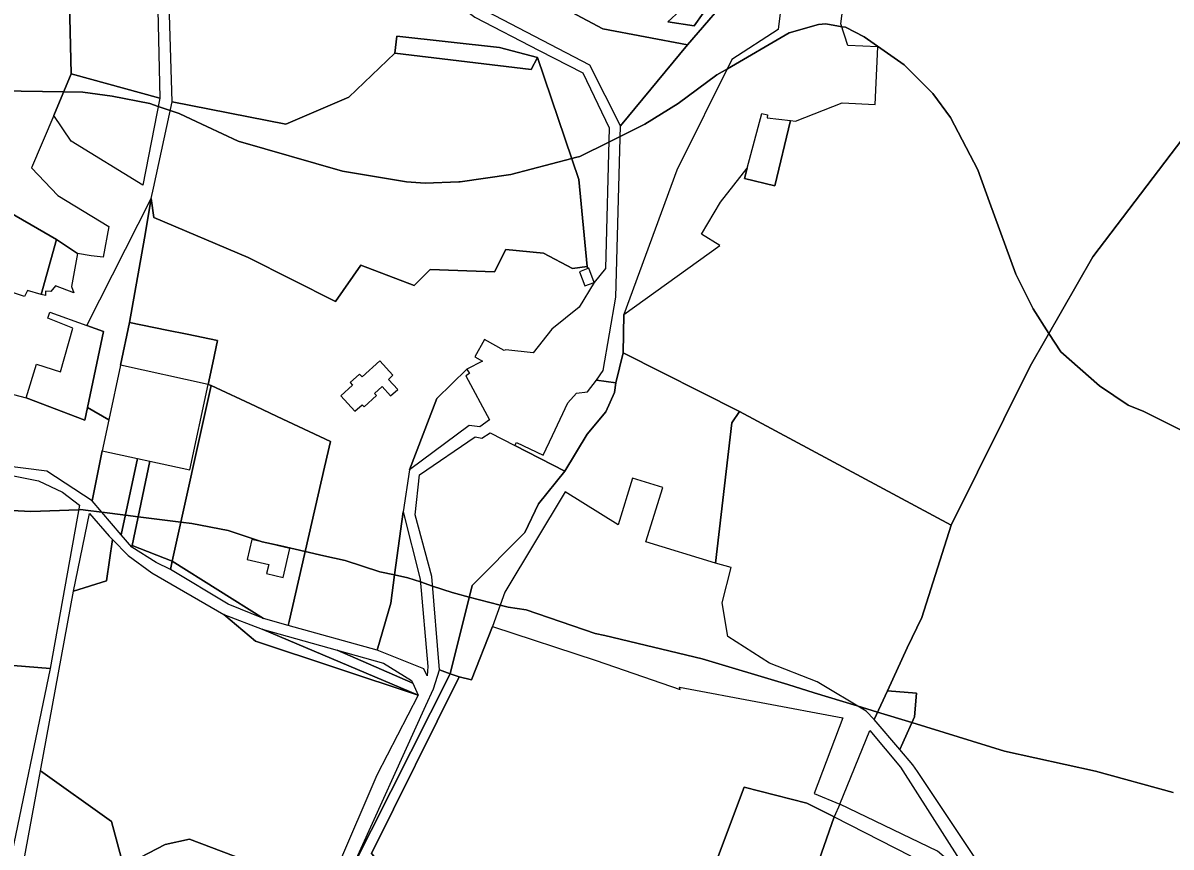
# Model space of a CAD drawing. Extents: x -477304 to -465429, y -1159113 to -1149210.
# Drawn here: x -471945 to -471580.1, y -1153414.3 to -1153152.5 of the extents above; entities that cross this region are included whole.
import ezdxf

# ---------------------------------------------------------------- set-up
doc = ezdxf.new("R2010")
doc.units = 0
for name, color, linetype in [('BPEJ_s', 7, 'Continuous'), ('orna_s', 7, 'Continuous'), ('PUPFL_s', 7, 'Continuous'), ('trav_porost_s', 7, 'Continuous'), ('zahrada_s', 7, 'Continuous')]:
    doc.layers.add(name, color=color, linetype=linetype)

msp = doc.modelspace()

# ---------------------------------------------------------------- linework, layer by layer
at = {"layer": 'BPEJ_s'}
for points in [[(-471952.27, -1153174.04), (-471932.02, -1153174.37), (-471925.91, -1153174.47), (-471916.56, -1153175.74), (-471904.66, -1153178.08), (-471901.99, -1153178.99), (-471898.16, -1153180.3), (-471895.31, -1153181.27), (-471891.5, -1153183.04), (-471876.6, -1153189.98), (-471843.44, -1153199.55), (-471823.04, -1153202.95), (-471817.09, -1153203.37), (-471806.43, -1153202.97), (-471806.03, -1153202.95), (-471789.88, -1153200.61), (-471770.56, -1153195.55), (-471769.32, -1153195.22), (-471767.99, -1153194.87), (-471758.79, -1153190.32), (-471755.14, -1153188.52), (-471747.37, -1153184.67), (-471736.74, -1153178.08), (-471724.41, -1153168.94), (-471721.09, -1153167), (-471701.46, -1153155.55), (-471692.11, -1153153), (-471689.77, -1153152.79), (-471688.16, -1153153.07), (-471686.28, -1153153.39), (-471684.75, -1153153.65), (-471683.6, -1153153.85), (-471677.65, -1153156.83), (-471664.9, -1153165.75), (-471655.76, -1153174.89)], [(-471538.65, -1153300.94), (-471588.75, -1153275.95), (-471593.7, -1153273.94), (-471602.83, -1153267.78), (-471615.16, -1153256.94), (-471618.9, -1153251.11), (-471623.88, -1153243.33), (-471629.41, -1153232.28), (-471637.78, -1153209.36), (-471641.52, -1153199.12), (-471650.23, -1153182.54), (-471655.76, -1153174.89), (-471664.9, -1153165.75), (-471677.65, -1153156.83), (-471683.6, -1153153.85), (-471684.75, -1153153.65), (-471686.28, -1153153.39), (-471688.16, -1153153.07), (-471689.77, -1153152.79), (-471692.11, -1153153), (-471701.46, -1153155.55), (-471721.09, -1153167), (-471724.41, -1153168.94), (-471736.74, -1153178.08), (-471747.37, -1153184.67), (-471755.14, -1153188.52), (-471758.79, -1153190.32), (-471767.99, -1153194.87), (-471769.32, -1153195.22), (-471770.56, -1153195.55), (-471789.88, -1153200.61), (-471806.03, -1153202.95), (-471806.43, -1153202.97), (-471817.09, -1153203.37), (-471823.04, -1153202.95), (-471843.44, -1153199.55), (-471876.6, -1153189.98), (-471891.5, -1153183.04)], [(-471891.5, -1153183.04), (-471895.31, -1153181.27), (-471898.16, -1153180.3), (-471901.99, -1153178.99), (-471904.66, -1153178.08), (-471916.56, -1153175.74), (-471925.91, -1153174.47), (-471932.02, -1153174.37), (-471952.27, -1153174.04)], [(-471655.76, -1153174.89), (-471650.23, -1153182.54), (-471641.52, -1153199.12), (-471637.78, -1153209.36), (-471629.41, -1153232.28), (-471623.88, -1153243.33), (-471618.9, -1153251.11), (-471615.16, -1153256.94), (-471602.83, -1153267.78), (-471593.7, -1153273.94), (-471588.75, -1153275.95), (-471538.65, -1153300.94)], [(-471579.45, -1153397.01), (-471604.11, -1153390.21), (-471633.02, -1153383.83), (-471662.46, -1153374.79), (-471673.36, -1153371.44), (-471679.83, -1153369.45), (-471693.47, -1153365.26), (-471701.85, -1153362.69), (-471729.09, -1153354.5), (-471760.08, -1153347.14), (-471763.1, -1153346.42), (-471784.99, -1153338.98), (-471790.73, -1153338.13), (-471793.32, -1153337.45), (-471803.12, -1153334.89), (-471808.58, -1153333.46), (-471814.81, -1153331.38), (-471818.67, -1153330.09), (-471822.61, -1153328.78), (-471826.86, -1153327.87), (-471831.54, -1153326.87), (-471842.59, -1153323.25), (-471849.32, -1153321.74), (-471855.25, -1153320.4), (-471863.01, -1153318.64), (-471868.95, -1153317.3), (-471879.79, -1153313.69), (-471891.27, -1153311.56), (-471894.83, -1153311.11), (-471908.36, -1153309.4), (-471912.41, -1153308.89), (-471919.86, -1153307.95), (-471925.04, -1153307.29), (-471926.55, -1153307.1), (-471927.29, -1153307.13), (-471942.49, -1153307.74), (-471962.9, -1153306.67)], [(-471962.9, -1153306.67), (-471942.49, -1153307.74), (-471927.29, -1153307.13), (-471926.55, -1153307.1), (-471925.04, -1153307.29), (-471919.86, -1153307.95), (-471912.41, -1153308.89), (-471908.36, -1153309.4), (-471894.83, -1153311.11), (-471891.27, -1153311.56), (-471879.79, -1153313.69), (-471868.95, -1153317.3), (-471863.01, -1153318.64), (-471855.25, -1153320.4), (-471849.32, -1153321.74), (-471842.59, -1153323.25), (-471831.54, -1153326.87), (-471826.86, -1153327.87), (-471822.61, -1153328.78), (-471818.67, -1153330.09), (-471814.81, -1153331.38), (-471808.58, -1153333.46), (-471803.12, -1153334.89), (-471793.32, -1153337.45), (-471790.73, -1153338.13), (-471784.99, -1153338.98), (-471763.1, -1153346.42), (-471760.08, -1153347.14), (-471729.09, -1153354.5), (-471701.85, -1153362.69), (-471693.47, -1153365.26), (-471679.83, -1153369.45), (-471673.36, -1153371.44), (-471662.46, -1153374.79), (-471633.02, -1153383.83)], [(-471633.02, -1153383.83), (-471604.11, -1153390.21), (-471579.45, -1153397.01)]]:
    msp.add_lwpolyline(points, dxfattribs=at)
at = {"layer": 'orna_s'}
msp.add_lwpolyline([(-471662.86, -1153417.07), (-471678.5, -1153460.6), (-471705.24, -1153456.69), (-471700.29, -1153442.46), (-471695.22, -1153427.85), (-471687.15, -1153404.69)], close=True, dxfattribs=at)
at = {"layer": 'PUPFL_s'}
for points in [[(-471731.66, -1153153.41), (-471740, -1153152.14), (-471732.16, -1153144.81), (-471729, -1153129.63), (-471723.61, -1153114.37), (-471716.15, -1153074.65), (-471699.1, -1153020.37), (-471694.34, -1153005.71), (-471689.55, -1153016.08), (-471697.23, -1153043.96), (-471705.95, -1153058.46), (-471706.37, -1153085.95), (-471708.61, -1153100.54), (-471721.75, -1153115.38), (-471719.14, -1153121.95), (-471720.2, -1153137.22)], [(-471700.9, -1153121.77), (-471704.93, -1153154.5), (-471719.63, -1153164.08), (-471737.21, -1153199.24), (-471753.96, -1153245.07), (-471754.21, -1153257.28), (-471756.53, -1153266.86), (-471762.74, -1153265.92), (-471760.54, -1153262.93), (-471756.56, -1153239.62), (-471755.05, -1153185.18), (-471733.72, -1153159.45), (-471718.23, -1153141.25), (-471715.09, -1153126.11), (-471707.13, -1153102.95), (-471702.14, -1153084.13), (-471681.77, -1153075.75), (-471690.63, -1153101.37)], [(-471929.62, -1153168.67), (-471931.66, -1153083.65), (-471903.59, -1153082.83), (-471901.49, -1153176.39)], [(-471801.4, -1153150.67), (-471780.9, -1153161.25), (-471767.08, -1153168.33), (-471758.67, -1153185.78), (-471759.88, -1153230.47), (-471763.4, -1153234.92), (-471765.1, -1153230.38), (-471765.46, -1153230.52), (-471765.66, -1153229.81), (-471768.31, -1153202.16), (-471781.47, -1153163.44), (-471793.53, -1153160.25), (-471826.19, -1153156.69), (-471826.76, -1153162.08), (-471841.4, -1153176.01), (-471861.4, -1153184.65), (-471897.55, -1153177.49), (-471900.2, -1153090.63), (-471865.58, -1153094.97), (-471865.35, -1153096.36), (-471852.81, -1153111.92)], [(-471783.49, -1153167.28), (-471826.76, -1153162.08), (-471826.19, -1153156.69), (-471793.53, -1153160.25), (-471781.47, -1153163.44)], [(-471929.62, -1153168.67), (-471901.49, -1153176.39), (-471906.82, -1153203.98), (-471929.66, -1153190.01), (-471935.19, -1153181.89)]]:
    msp.add_lwpolyline(points, close=True, dxfattribs=at)
for points in [[(-471740, -1153152.14), (-471731.66, -1153153.41), (-471720.2, -1153137.22)], [(-471718.23, -1153141.25), (-471733.72, -1153159.45), (-471760.67, -1153154.38), (-471779.04, -1153144.43)], [(-471779.04, -1153144.43), (-471760.67, -1153154.38), (-471733.72, -1153159.45), (-471755.05, -1153185.18), (-471764.8, -1153165.89), (-471799.97, -1153147.55)]]:
    msp.add_lwpolyline(points, dxfattribs=at)
at = {"layer": 'trav_porost_s'}
for points in [[(-472037.23, -1153176.33), (-472039.31, -1153148.66), (-472045.62, -1153140.01), (-472042.96, -1153127.43), (-472121.74, -1153123.88), (-472148.64, -1153122.47), (-472126.35, -1153104.62), (-472118.41, -1153088.65), (-472108.74, -1153069.2), (-472107.23, -1153065.78), (-472025.06, -1153084.11), (-471931.66, -1153083.65), (-471929.62, -1153168.67), (-471935.19, -1153181.89), (-471942.19, -1153198.49), (-471933.83, -1153207.33), (-471917.7, -1153217.13), (-471919.47, -1153226.9), (-471923.26, -1153226.47), (-471927.6, -1153225.69), (-471934.26, -1153221.29), (-471953.26, -1153210.41), (-471985.75, -1153193.11)], [(-471903.47, -1153204.94), (-471897.55, -1153177.49), (-471861.4, -1153184.65), (-471841.4, -1153176.01), (-471826.76, -1153162.08), (-471783.49, -1153167.28), (-471781.47, -1153163.44), (-471768.31, -1153202.16), (-471765.66, -1153229.81), (-471770.35, -1153230.51), (-471779.56, -1153225.63), (-471791.49, -1153224.44), (-471795.07, -1153231.52), (-471815.59, -1153230.76), (-471820.61, -1153235.9), (-471837.6, -1153229.38), (-471845.58, -1153240.98), (-471873.43, -1153227.03), (-471903.37, -1153214.25), (-471904.17, -1153208.29)], [(-471953.26, -1153210.41), (-471934.26, -1153221.29), (-471939.16, -1153238.74), (-471943.54, -1153237.43), (-471944.46, -1153239.39), (-471953.55, -1153236.44), (-471959.51, -1153252.23), (-471963.25, -1153255.41), (-471965.75, -1153254.79), (-471960.88, -1153237.51), (-471958.22, -1153228.05)], [(-471795.07, -1153231.52), (-471791.49, -1153224.44), (-471779.56, -1153225.63), (-471770.35, -1153230.51), (-471765.66, -1153229.81), (-471765.46, -1153230.52), (-471768.08, -1153231.5), (-471766.38, -1153236.04), (-471763.4, -1153234.92), (-471768.15, -1153242.72), (-471776.87, -1153249.73), (-471782.78, -1153257.26), (-471791.45, -1153256.32), (-471792.01, -1153256.59), (-471798.24, -1153253.06), (-471801.36, -1153258.56), (-471798.9, -1153259.91), (-471803.89, -1153262.47), (-471813.47, -1153271.84), (-471822.09, -1153294.44), (-471824.15, -1153307.75), (-471826.85, -1153327.77), (-471828.08, -1153336.85), (-471832.35, -1153351.73), (-471860.66, -1153343.89), (-471860.35, -1153342.6), (-471849.1, -1153293.64), (-471847.22, -1153285.45), (-471864.19, -1153277.46), (-471871.07, -1153274.23), (-471885.12, -1153267.62), (-471886.12, -1153267.32), (-471884.64, -1153260.46), (-471883.11, -1153253.34), (-471892.74, -1153251.37), (-471899.24, -1153250.04), (-471911.06, -1153247.63), (-471906.37, -1153220.87), (-471904.17, -1153208.29), (-471903.37, -1153214.25), (-471873.43, -1153227.03), (-471845.58, -1153240.98), (-471837.6, -1153229.38), (-471820.61, -1153235.9), (-471815.59, -1153230.76)], [(-471927.6, -1153225.69), (-471929.49, -1153236.23), (-471928.8, -1153238.21), (-471934.57, -1153235.96), (-471936.07, -1153237.78), (-471937.76, -1153237.73), (-471937.8, -1153239.02), (-471939.16, -1153238.74), (-471934.26, -1153221.29)], [(-471892.74, -1153251.37), (-471883.11, -1153253.34), (-471884.64, -1153260.46), (-471886.12, -1153267.32), (-471913.91, -1153261.19), (-471911.06, -1153247.63), (-471899.24, -1153250.04)], [(-471717.2, -1153275.9), (-471719.67, -1153279.52), (-471724.88, -1153324.13), (-471746.96, -1153317.36), (-471741.66, -1153300.07), (-471751.27, -1153297.13), (-471755.8, -1153311.92), (-471772.6, -1153301.49), (-471791.84, -1153333.35), (-471795.77, -1153344.21), (-471802.36, -1153361.17), (-471806.31, -1153360.18), (-471809.2, -1153359.25), (-471802.21, -1153331.23), (-471785.43, -1153314.32), (-471781.09, -1153305.3), (-471772.72, -1153294.91), (-471765.7, -1153283.13), (-471759.77, -1153275.99), (-471756.93, -1153269.86), (-471756.53, -1153266.86), (-471754.21, -1153257.28)], [(-471840.95, -1153266.73), (-471840.21, -1153267.54), (-471843.94, -1153270.94), (-471839.46, -1153275.86), (-471837.17, -1153273.77), (-471836.56, -1153274.43), (-471832.61, -1153270.83), (-471833.22, -1153270.16), (-471830.81, -1153267.98), (-471828.12, -1153270.93), (-471825.86, -1153268.88), (-471828.76, -1153265.7), (-471827.36, -1153264.42), (-471831.56, -1153259.8), (-471837.18, -1153264.92), (-471837.99, -1153264.03)], [(-471803.19, -1153280.33), (-471822.09, -1153294.44), (-471813.47, -1153271.84), (-471803.89, -1153262.47), (-471803, -1153263.87), (-471804.21, -1153264.55), (-471796.71, -1153278.55), (-471799.73, -1153280.75)], [(-471886.12, -1153267.32), (-471885.12, -1153267.62), (-471897.58, -1153323.43), (-471910.29, -1153318.49), (-471904.6, -1153291.73), (-471891.95, -1153294.42)], [(-471860.35, -1153342.6), (-471860.66, -1153343.89), (-471868.56, -1153341.7), (-471897.58, -1153323.43), (-471885.12, -1153267.62), (-471871.07, -1153274.23), (-471864.19, -1153277.46), (-471847.22, -1153285.45), (-471849.1, -1153293.64)], [(-471659.33, -1153341.37), (-471663.93, -1153351.01), (-471670.26, -1153364.73), (-471674.44, -1153373.77), (-471676.96, -1153371.18), (-471692.54, -1153361.8), (-471707.66, -1153355.84), (-471720.94, -1153347.37), (-471722.79, -1153336.72), (-471719.91, -1153325.45), (-471724.88, -1153324.13), (-471719.67, -1153279.52), (-471717.2, -1153275.9), (-471649.96, -1153312.01)], [(-471939.97, -1153297.96), (-471932.35, -1153301.53), (-471927.02, -1153305.64), (-471936.35, -1153357.54), (-472036.92, -1153349.44), (-472037.02, -1153343.31), (-472036.94, -1153324.76), (-472035.05, -1153288.27), (-472035.01, -1153287.52), (-472009.67, -1153289.69), (-471950.09, -1153295.97)], [(-471908.55, -1153290.86), (-471913.74, -1153315.09), (-471922.97, -1153304.32), (-471919.78, -1153288.45)], [(-471910.4, -1153318.98), (-471913.74, -1153315.09), (-471908.55, -1153290.86), (-471904.6, -1153291.73), (-471910.29, -1153318.49)], [(-471928.89, -1153333.01), (-471923.82, -1153308.31), (-471917.58, -1153315.57), (-471916.52, -1153316.64), (-471918.37, -1153329.77)], [(-471826.85, -1153327.77), (-471824.15, -1153307.75), (-471818.75, -1153329.23), (-471816.29, -1153356.92), (-471816.54, -1153359.88), (-471817.57, -1153357.66), (-471832.35, -1153351.73), (-471828.08, -1153336.85)], [(-471912.97, -1153420.43), (-471916.85, -1153406.22), (-471939.37, -1153390.08), (-471928.89, -1153333.01), (-471918.37, -1153329.77), (-471916.52, -1153316.64), (-471911.57, -1153321.64), (-471904.01, -1153327.22), (-471881.08, -1153340.44), (-471871.01, -1153348.92), (-471819.33, -1153366.05), (-471832.54, -1153391.52), (-471844.98, -1153420.64), (-471854.05, -1153426.22), (-471892.06, -1153411.81), (-471899.76, -1153413.52)], [(-471866.86, -1153324.51), (-471867.54, -1153327.43), (-471862.22, -1153328.66), (-471860.09, -1153319.45), (-471872.24, -1153316.63), (-471873.7, -1153322.92)], [(-471902.61, -1153323.85), (-471910.4, -1153318.98), (-471910.29, -1153318.49), (-471897.58, -1153323.43), (-471898.03, -1153326.15)], [(-471868.56, -1153341.7), (-471879.78, -1153337.12), (-471898.03, -1153326.15), (-471897.58, -1153323.43)], [(-471819.33, -1153366.05), (-471871.01, -1153348.92), (-471881.08, -1153340.44), (-471868.97, -1153345.1)], [(-471845.07, -1153351.8), (-471821.04, -1153362.25), (-471819.33, -1153366.05), (-471868.97, -1153345.1)], [(-471806.31, -1153360.18), (-471802.36, -1153361.17), (-471795.77, -1153344.21), (-471762.77, -1153355.02), (-471736.11, -1153364.27), (-471736.27, -1153363.54), (-471684.37, -1153373.21), (-471693.48, -1153397.33), (-471685.34, -1153400.65), (-471687.15, -1153404.69), (-471695.87, -1153400.39), (-471715.73, -1153395.3), (-471735.56, -1153448.02), (-471774.86, -1153436.18), (-471827.12, -1153424.41), (-471834.19, -1153416.35)], [(-471961.14, -1153419.39), (-471961.3, -1153413.96), (-471978, -1153411.33), (-472013.96, -1153410.3), (-472040.53, -1153408.24), (-472044.23, -1153407.75), (-472043.63, -1153404.63), (-472040.28, -1153387.33), (-472036.92, -1153349.44), (-471936.35, -1153357.54), (-471949.54, -1153421.33)], [(-471830.42, -1153355.9), (-471821.45, -1153361.35), (-471821.04, -1153362.25), (-471845.07, -1153351.8)], [(-471809.2, -1153359.25), (-471840.51, -1153421.4), (-471816.9, -1153369.35), (-471814.51, -1153364.07), (-471812.53, -1153357.99)], [(-471834.19, -1153416.35), (-471827.12, -1153424.41), (-471840.51, -1153421.4), (-471809.2, -1153359.25), (-471806.31, -1153360.18)], [(-471660.98, -1153365.44), (-471661.65, -1153372.95), (-471665.29, -1153381.16), (-471666.26, -1153383.35), (-471674.44, -1153373.77), (-471670.26, -1153364.73)], [(-471685.34, -1153400.65), (-471675.88, -1153377.32), (-471666.11, -1153388.94), (-471642.77, -1153425.5), (-471654.33, -1153415.61)], [(-471933.88, -1153422.07), (-471944.64, -1153418.78), (-471939.37, -1153390.08), (-471916.85, -1153406.22), (-471912.97, -1153420.43)], [(-471912.97, -1153420.43), (-471899.76, -1153413.52), (-471892.06, -1153411.81), (-471854.05, -1153426.22), (-471844.98, -1153420.64), (-471842.15, -1153424.45), (-471847.31, -1153433.92), (-471913.04, -1153427.93)]]:
    msp.add_lwpolyline(points, close=True, dxfattribs=at)
for points in [[(-471564.88, -1153174.09), (-471604.91, -1153226.81), (-471624.89, -1153261.51), (-471649.96, -1153312.01), (-471717.2, -1153275.9), (-471754.21, -1153257.28), (-471753.96, -1153245.07), (-471723.52, -1153223.16), (-471729.31, -1153219.55), (-471723.27, -1153209.43), (-471714.78, -1153198.6), (-471715.66, -1153201.92), (-471706.04, -1153204.22), (-471701.02, -1153183.5), (-471699.45, -1153183.68), (-471684.67, -1153177.89), (-471674.18, -1153178.39), (-471673.31, -1153160.03), (-471682.83, -1153159.58), (-471685.04, -1153152.77), (-471681.71, -1153127.39)], [(-471573.79, -1153489.04), (-471600.43, -1153472.68), (-471603.31, -1153472.83), (-471624.68, -1153453.77), (-471629.96, -1153438.07), (-471618.14, -1153447.79), (-471613.03, -1153441.57), (-471624.85, -1153431.86), (-471629.96, -1153438.07), (-471635.45, -1153433.1), (-471633.52, -1153430.97), (-471660.68, -1153390.36), (-471662.14, -1153388.18), (-471666.26, -1153383.35), (-471665.29, -1153381.16), (-471661.65, -1153372.95), (-471660.98, -1153365.44), (-471670.26, -1153364.73), (-471663.93, -1153351.01), (-471659.33, -1153341.37), (-471649.96, -1153312.01), (-471624.89, -1153261.51), (-471604.91, -1153226.81), (-471564.88, -1153174.09)]]:
    msp.add_lwpolyline(points, dxfattribs=at)
at = {"layer": 'zahrada_s'}
for points in [[(-471708.43, -1153182.65), (-471701.02, -1153183.5), (-471706.04, -1153204.22), (-471715.66, -1153201.92), (-471714.78, -1153198.6), (-471710.17, -1153181.25), (-471708.31, -1153181.63)], [(-471919.39, -1153250.52), (-471924.61, -1153248.62), (-471904.17, -1153208.29), (-471906.37, -1153220.87), (-471911.06, -1153247.63), (-471913.91, -1153261.19), (-471917.66, -1153278.59), (-471924.46, -1153274.66)], [(-471929.1, -1153249.4), (-471937, -1153246.23), (-471936.4, -1153244.35), (-471924.61, -1153248.62), (-471919.39, -1153250.52), (-471924.46, -1153274.66), (-471925.3, -1153278.66), (-471943.95, -1153271.57), (-471940.61, -1153260.86), (-471933.01, -1153263.27)], [(-471762.74, -1153265.92), (-471756.53, -1153266.86), (-471756.93, -1153269.86), (-471759.77, -1153275.99), (-471765.7, -1153283.13), (-471772.72, -1153294.91), (-471788.61, -1153286.72), (-471788.16, -1153285.75), (-471779.6, -1153289.77), (-471776.67, -1153283.52), (-471771.82, -1153273.2), (-471769.03, -1153270.06), (-471765.51, -1153269.69)], [(-471947.97, -1153270.48), (-471943.95, -1153271.57), (-471925.3, -1153278.66), (-471924.46, -1153274.66), (-471917.66, -1153278.59), (-471919.78, -1153288.45), (-471922.97, -1153304.32), (-471937.39, -1153294.91), (-471960.91, -1153291.95), (-471955.54, -1153268.63)], [(-471781.09, -1153305.3), (-471785.43, -1153314.32), (-471802.21, -1153331.23), (-471809.2, -1153359.25), (-471812.53, -1153357.99), (-471815.07, -1153328.39), (-471820.29, -1153308.71), (-471818.89, -1153296.06), (-471801.22, -1153283.99), (-471799.08, -1153284.44), (-471796.5, -1153282.66), (-471788.61, -1153286.72), (-471772.72, -1153294.91)], [(-471720.49, -1153441.97), (-471723.92, -1153451.35), (-471735.56, -1153448.02), (-471715.73, -1153395.3), (-471695.87, -1153400.39), (-471687.15, -1153404.69), (-471695.22, -1153427.85), (-471716.15, -1153421.96), (-471720.07, -1153432.67), (-471717.44, -1153433.63)]]:
    msp.add_lwpolyline(points, close=True, dxfattribs=at)

doc.saveas('drawing.dxf')
